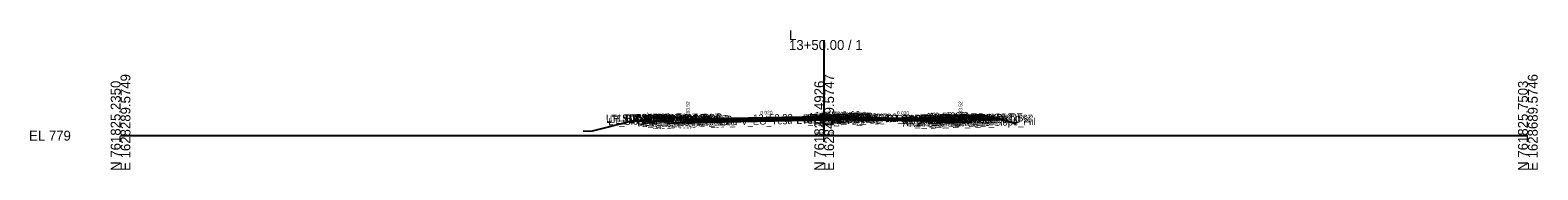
# Model space of a CAD drawing. Extents: x -26 to 4403, y -510 to 9556.
# Drawn here: x -25.7 to 402.8, y 3490.3 to 3529.9 of the extents above; entities that cross this region are included whole.
import ezdxf

# ---------------------------------------------------------------- set-up
doc = ezdxf.new("R2010")
doc.units = 0
for name, color, linetype in [('Default', 7, 'Continuous'), ('Exist CMT Pavement', 7, 'Continuous'), ('Exist Cross Section Cell', 7, 'Continuous'), ('Exist XS Center Line Elevation Label', 7, 'Continuous'), ('Exist XS Ground Line', 7, 'Continuous'), ('Prop CMT Conc Surface', 7, 'Continuous'), ('Prop CMT Concrete Structures', 7, 'Continuous'), ('Prop CMT Pvmt Course 1', 7, 'Continuous'), ('Prop CMT Pvmt Course 1 CG', 7, 'Continuous'), ('Prop CMT Pvmt Course 1 Wedge', 7, 'Continuous'), ('Prop CMT Pvmt Course 2', 7, 'Continuous'), ('Prop CMT Pvmt Course 2 Wedge', 7, 'Continuous'), ('Prop CMT Pvmt Course 3', 7, 'Continuous'), ('Prop CMT Pvmt Course 3 Wedge', 7, 'Continuous'), ('Prop CMT Pvmt Surface', 7, 'Continuous'), ('Prop CMT Pvmt Wedge Surface 1', 7, 'Continuous'), ('Prop CMT Pvmt Wedge Surface 2', 7, 'Continuous'), ('Prop CMT Pvmt Wedge Surface 3', 7, 'Continuous'), ('Prop CMT Slope Grass', 7, 'Continuous'), ('Prop CMT Subgrade Earthwork', 7, 'Continuous'), ('Prop XS Hydro Elevations', 7, 'Continuous'), ('Prop XS SE Text', 7, 'Continuous'), ('Prop XS Side Slope Text', 7, 'Continuous'), ('Scratch_Level_0', 7, 'Continuous')]:
    doc.layers.add(name, color=color, linetype=linetype)

msp = doc.modelspace()

# ---------------------------------------------------------------- linework, layer by layer
at = {"layer": 'Exist CMT Pavement'}
for p, q in [((204, 3504.55), (208.08, 3504.63)), ((208.08, 3504.63), (217.91, 3504.83)), ((217.91, 3504.83), (233.01, 3505.13)), ((233.01, 3505.13), (233.02, 3505.13))]:
    msp.add_line(p, q, dxfattribs=at)
msp.add_lwpolyline([(204, 3504.55), (203.03, 3504.53), (202.81, 3504.53), (202.49, 3504.52), (163.25, 3503.75)], dxfattribs=at)
at = {"layer": 'Exist Cross Section Cell'}
for p, q in [((200, 3500), (200, 3527.14)), ((0, 3500), (200, 3500)), ((200, 3500), (400, 3500))]:
    msp.add_line(p, q, dxfattribs=at)
at = {"layer": 'Exist XS Ground Line'}
msp.add_lwpolyline([(131.47, 3501.35), (133.28, 3501.29), (134.13, 3501.4), (145.38, 3504.21), (147.05, 3504.18), (152.82, 3504.06), (153.5, 3504.04), (154.9, 3504.02), (155.4, 3504.02), (155.4, 3503.52), (156.13, 3503.56), (157.4, 3503.63), (200, 3504.47), (202.49, 3504.52), (202.81, 3504.53), (233.01, 3505.13), (233.87, 3505.11), (235.03, 3505.09), (235.03, 3505.59), (235.53, 3505.59), (236.46, 3505.61), (237.56, 3505.63), (241.48, 3505.71), (245.1, 3505.78), (251.05, 3504.3), (254.43, 3503.46)], dxfattribs=at)
at = {"layer": 'Prop CMT Conc Surface'}
for points in [[(156.75, 3505.11), (151.75, 3505.21)], [(161.25, 3504.52), (161.25, 3505.02), (160.75, 3505.02)], [(163.25, 3504.64), (161.25, 3504.52)], [(236.75, 3504.64), (238.75, 3504.52)], [(238.75, 3504.52), (238.75, 3505.02), (239.25, 3505.02)], [(243.25, 3505.11), (248.25, 3505.21)]]:
    msp.add_lwpolyline(points, dxfattribs=at)
at = {"layer": 'Prop CMT Concrete Structures'}
for points in [[(208, 3505.22), (207.99, 3505.38), (207.24, 3505.63), (206, 3505.9), (204.76, 3505.87), (204.01, 3505.62), (204, 3505.46)], [(204, 3505.46), (208, 3505.22)], [(151.75, 3504.88), (151.75, 3505.21)], [(151.75, 3505.21), (156.75, 3505.11)], [(156.75, 3504.78), (151.75, 3504.88)], [(156.75, 3505.11), (156.75, 3504.78)], [(163.25, 3504.64), (161.25, 3504.52), (161.25, 3505.02), (160.75, 3505.02)], [(160.75, 3505.02), (160.75, 3504.01), (163.25, 3504.06)], [(163.25, 3504.06), (163.25, 3504.64)], [(236.75, 3504.64), (238.75, 3504.52), (238.75, 3505.02), (239.25, 3505.02)], [(239.25, 3505.02), (239.25, 3504.01), (236.75, 3504.06)], [(236.75, 3504.06), (236.75, 3504.64)], [(248.25, 3505.21), (243.25, 3505.11)], [(243.25, 3505.11), (243.25, 3504.78)], [(243.25, 3504.78), (248.25, 3504.88)], [(248.25, 3504.88), (248.25, 3505.21)]]:
    msp.add_lwpolyline(points, dxfattribs=at)
at = {"layer": 'Prop CMT Pvmt Course 1'}
for points in [[(204, 3505.46), (163.25, 3504.64)], [(204, 3505.46), (208, 3505.22)], [(204, 3505.21), (204, 3505.46)], [(204, 3505.21), (204, 3505.46)], [(163.25, 3504.52), (204, 3505.33)], [(163.25, 3504.64), (163.25, 3504.39), (163.25, 3504.39), (163.25, 3504.52)], [(204, 3505.33), (204, 3505.21), (204, 3505.21)], [(208, 3504.97), (204, 3505.21)], [(208, 3505.22), (208, 3504.97)], [(208, 3505.22), (236.75, 3504.64)], [(208, 3504.97), (208, 3505.22)], [(233.03, 3504.59), (208, 3505.09)], [(208, 3505.09), (208, 3504.97), (208, 3504.97)], [(233.03, 3504.47), (233.03, 3504.59)], [(236.75, 3504.39), (233.03, 3504.47)], [(236.75, 3504.64), (236.75, 3504.39)]]:
    msp.add_lwpolyline(points, dxfattribs=at)
at = {"layer": 'Prop CMT Pvmt Course 1 CG'}
for points in [[(163.25, 3504.06), (160.25, 3504), (159.91, 3503.66)], [(159.91, 3503.66), (163.25, 3503.72)], [(163.25, 3503.72), (163.25, 3504.06)], [(236.75, 3504.06), (239.75, 3504), (240.09, 3503.66)], [(236.75, 3503.72), (236.75, 3504.06)], [(240.09, 3503.66), (236.75, 3503.72)]]:
    msp.add_lwpolyline(points, dxfattribs=at)
at = {"layer": 'Prop CMT Pvmt Course 1 Wedge'}
for points in [[(163.25, 3504.52), (202.49, 3505.3), (202.81, 3505.31), (203.03, 3505.31), (204, 3505.33)], [(204, 3505.21), (203.03, 3505.19), (202.81, 3505.18), (202.49, 3505.18), (163.25, 3504.39)], [(163.25, 3504.39), (163.25, 3504.52)], [(204, 3505.33), (204, 3505.21)], [(208, 3505.09), (219.57, 3504.86)], [(208, 3504.97), (208, 3505.09)], [(219.57, 3504.86), (216.43, 3504.8), (208, 3504.97)]]:
    msp.add_lwpolyline(points, dxfattribs=at)
at = {"layer": 'Prop CMT Pvmt Course 2'}
for points in [[(163.25, 3504.06), (163.25, 3504.06), (163.25, 3504.39), (163.25, 3504.39)], [(163.25, 3504.39), (163.25, 3504.06)], [(204, 3505.21), (208, 3504.97)], [(204, 3504.87), (204, 3505.21)], [(208, 3504.97), (208, 3504.63)], [(233.03, 3504.13), (233.03, 3504.47)], [(233.03, 3504.47), (236.75, 3504.39)], [(236.75, 3504.06), (233.03, 3504.13)], [(236.75, 3504.39), (236.75, 3504.06)]]:
    msp.add_lwpolyline(points, dxfattribs=at)
at = {"layer": 'Prop CMT Pvmt Course 2 Wedge'}
for points in [[(163.25, 3504.39), (202.49, 3505.18), (202.81, 3505.18), (203.03, 3505.19), (204, 3505.21)], [(163.25, 3504.06), (163.25, 3504.39)], [(204, 3505.21), (204, 3504.87)], [(208, 3504.97), (216.43, 3504.8)], [(208, 3504.63), (208, 3504.97)], [(216.43, 3504.8), (208.08, 3504.63), (208, 3504.63)]]:
    msp.add_lwpolyline(points, dxfattribs=at)
at = {"layer": 'Prop CMT Pvmt Course 3'}
for points in [[(163.25, 3504.06), (163.25, 3504.06), (163.25, 3503.72), (163.25, 3503.72)], [(163.25, 3503.72), (163.25, 3504.06)], [(233.03, 3504.13), (236.75, 3504.06)], [(233.03, 3503.8), (233.03, 3504.13)], [(236.75, 3503.72), (233.03, 3503.8)], [(236.75, 3504.06), (236.75, 3503.72)]]:
    msp.add_lwpolyline(points, dxfattribs=at)
at = {"layer": 'Prop CMT Pvmt Course 3 Wedge'}
for points in [[(163.25, 3503.75), (163.25, 3504.06)], [(208, 3504.63), (208.06, 3504.63)], [(208.06, 3504.63), (208, 3504.63)], [(208, 3504.63), (208, 3504.63)]]:
    msp.add_lwpolyline(points, dxfattribs=at)
at = {"layer": 'Prop CMT Pvmt Surface'}
for points in [[(204, 3505.46), (163.25, 3504.64)], [(204, 3505.46), (208, 3505.22)], [(208, 3505.22), (236.75, 3504.64)]]:
    msp.add_lwpolyline(points, dxfattribs=at)
at = {"layer": 'Prop CMT Pvmt Wedge Surface 1'}
for points in [[(204, 3505.46), (204, 3505.21), (204, 3505.21), (204, 3505.33)], [(204, 3505.33), (163.25, 3504.52)], [(163.25, 3504.39), (163.25, 3504.64)], [(163.25, 3504.52), (163.25, 3504.39), (163.25, 3504.39)], [(208, 3505.22), (208, 3504.97), (208, 3504.97), (208, 3505.09)], [(208, 3505.09), (233.03, 3504.59)], [(233.03, 3504.59), (233.03, 3504.47)], [(233.03, 3504.47), (236.75, 3504.39)], [(236.75, 3504.39), (236.75, 3504.64)]]:
    msp.add_lwpolyline(points, dxfattribs=at)
at = {"layer": 'Prop CMT Pvmt Wedge Surface 2'}
for points in [[(204, 3505.46), (204, 3505.21)], [(204, 3505.21), (163.25, 3504.39)], [(163.25, 3504.39), (163.25, 3504.64)], [(208, 3505.22), (208, 3504.97)], [(208, 3504.97), (236.75, 3504.39)], [(236.75, 3504.39), (236.75, 3504.64)]]:
    msp.add_lwpolyline(points, dxfattribs=at)
at = {"layer": 'Prop CMT Pvmt Wedge Surface 3'}
msp.add_line((204, 3504.87), (208, 3504.63), dxfattribs=at)
for points in [[(204, 3505.46), (204, 3504.87)], [(204, 3504.87), (163.25, 3504.06)], [(163.25, 3504.06), (163.25, 3504.64)], [(208, 3505.22), (208, 3504.63)], [(208, 3504.63), (236.75, 3504.06)], [(236.75, 3504.06), (236.75, 3504.64)]]:
    msp.add_lwpolyline(points, dxfattribs=at)
at = {"layer": 'Prop CMT Slope Grass'}
for points in [[(160.75, 3505.02), (151.25, 3505.21), (148.08, 3504.15)], [(239.25, 3505.02), (248.25, 3505.2)], [(248.25, 3505.2), (248.75, 3505.21), (252.75, 3503.88)]]:
    msp.add_lwpolyline(points, dxfattribs=at)
at = {"layer": 'Prop CMT Subgrade Earthwork'}
for points in [[(163.25, 3503.72), (159.91, 3503.66), (158.5, 3505.07)], [(163.25, 3503.72), (163.25, 3503.75)], [(163.25, 3503.72), (163.25, 3503.72)], [(233.03, 3503.8), (233.02, 3505.13)], [(233.03, 3503.8), (236.75, 3503.72)], [(236.75, 3503.72), (240.09, 3503.66), (241.5, 3505.07)]]:
    msp.add_lwpolyline(points, dxfattribs=at)

# ---------------------------------------------------------------- texts
at = {"layer": 'Default'}
msp.add_text('-', height=0.0001, dxfattribs=at).set_placement((0, 3500))
at = {"layer": 'Exist Cross Section Cell'}
for s, p in [('13+50.00 / 1', (190, 3524.34)), ('L', (190, 3527.14)), ('EL 779', (-26, 3498.6))]:
    msp.add_text(s, height=2.8, dxfattribs=at).set_placement(p)
for s, p in [('N 761825.2350', (0, 3490)), ('E 1628289.5749', (2.8, 3490)), ('N 761825.4926', (200, 3490)), ('E 1628489.5747', (202.8, 3490)), ('N 761825.7503', (400, 3490)), ('E 1628689.5746', (402.8, 3490))]:
    msp.add_text(s, height=2.8, rotation=90, dxfattribs=at).set_placement(p)
at = {"layer": 'Exist XS Center Line Elevation Label'}
msp.add_text('783.47', height=1.2, dxfattribs=at).set_placement((197.48, 3499.87))
at = {"layer": 'Prop XS Hydro Elevations'}
for p in [(161.75, 3505.52), (239.25, 3505.52)]:
    msp.add_text('783.52', height=1, rotation=90, dxfattribs=at).set_placement(p)
at = {"layer": 'Prop XS SE Text'}
for rotation, p in [(1.1458, (181.86, 3506.01)), (358.8542, (220.65, 3505.96))]:
    msp.add_text('0.020', height=1, rotation=rotation, dxfattribs=at).set_placement(p)
at = {"layer": 'Prop XS Side Slope Text'}
for rotation, p in [(18.4458, (148.68, 3505.14)), (341.5651, (250.36, 3505.19))]:
    msp.add_text('3:1', height=1, rotation=rotation, dxfattribs=at).set_placement(p)
at = {"layer": 'Scratch_Level_0'}
for s, p in [('LT_SDWK_Out_Top', (138.01, 3503.94)), ('LT_SDWK_Out_Bot', (138.04, 3503.6)), ('LT_Sub_Trench_Out_DLT', (139.09, 3503.68)), ('LT_CSLP_Pnt', (141.45, 3504.01)), ('LT_SDWK_In_Top', (144.63, 3503.87)), ('LT_SDWK_In_Bot', (144.66, 3503.54)), ('13+50.00', (145.22, 3504.09)), ('LT_CG_Top_Face', (148.53, 3503.77)), ('LT_CG_Top_BOC', (149.06, 3503.79)), ('LT_CG_Top_Gut', (149.51, 3503.29)), ('13+50.00', (149.76, 3504)), ('13+50.00', (151.21, 3503.97)), ('LT_PV2_OEEOP', (152.58, 3503.18)), ('LT_PV1_OEEOP', (153.15, 3503.31)), ('LT_PV2_OEOT', (153.45, 3503.19)), ('LT_PV1_OEOT', (154.01, 3503.46)), ('13+50.00', (154.67, 3503.9)), ('13+50.00', (156.1, 3503.46)), ('13+50.00', (179.84, 3503.97)), ('LT_PV_IEEOP_EG', (192.21, 3503.31)), ('LT_PV2_IEEOP', (193.98, 3504.01)), ('LT_PV3_IEEOP', (193.98, 3503.67)), ('LT_PV1_IEEOP', (194.54, 3504.14)), ('LT_PV2_PGL1', (194.9, 3504.02)), ('LT_PV3_PGL1', (194.9, 3503.69)), ('LT_PV2_PGL', (195.23, 3504.03)), ('LT_PV3_PGL', (195.23, 3503.7)), ('LT_PV4_PGL', (195.23, 3503.36)), ('LT_PV1_PGL', (195.8, 3504.29)), ('MI_Face In', (195.92, 3504.46)), ('RT_PV_IEEOP_EG', (196.16, 3503.39)), ('MI_Top In', (197.63, 3504.73)), ('RT_PV2_IEEOP', (197.93, 3503.76)), ('RT_PV3_IEEOP', (197.93, 3503.43)), ('MI_Face Out', (198.28, 3504.19)), ('MI_Top Out', (198.49, 3504.46)), ('RT_PV1_IEEOP', (198.49, 3503.9)), ('RT_PV2_PGL1', (198.86, 3503.78)), ('RT_PV3_PGL1', (198.86, 3503.45)), ('MI_Crown', (199.09, 3504.76)), ('13+50.00', (199.1, 3504.76)), ('RT_PV2_PGL', (199.19, 3503.79)), ('RT_PV3_PGL', (199.19, 3503.46)), ('RT_PV4_PGL', (199.19, 3503.12)), ('MI_Bot Out', (199.28, 3504.04)), ('RT_PV1_PGL', (199.75, 3504.05)), ('13+50.00', (200.92, 3504.54)), ('RT_PV_EG_TestPt', (206.9, 3503.61)), ('13+50.00', (209.51, 3504.07)), ('RT_PV_Sub_Tie_Out', (217.94, 3503.83)), ('RT_PV_OEEOP_EG', (220.55, 3503.88)), ('RT_Sub_Trench_Out_DLT', (222.04, 3503.68)), ('RT_PV2_OEEOP', (222.31, 3503.25)), ('RT_PV1_OEEOP', (222.88, 3503.39)), ('RT_CG_Top_Face', (225.99, 3503.77)), ('RT_PV2_OEOT', (226.9, 3503.19)), ('RT_CG_Top_Gut', (226.96, 3503.29)), ('RT_PV1_OEOT', (227.47, 3503.46)), ('RT_CG_Top_BOC', (227.51, 3503.79)), ('13+50.00', (228.29, 3503.97)), ('13+50.00', (229.06, 3504.46)), ('13+50.00', (229.83, 3504.47)), ('RT_SDWK_In_Top', (231.08, 3503.87)), ('RT_SDWK_In_Bot', (231.12, 3503.53)), ('13+50.00', (232.94, 3503.9)), ('RT_SDWK_Out_Top', (234.46, 3503.94)), ('RT_SDWK_Out_Bot', (234.49, 3503.6)), ('13+50.00', (240.13, 3504.05)), ('RT_Shld_O', (240.81, 3504.05)), ('CSLP_Pnt', (241.64, 3504.07)), ('13+50.00', (242.25, 3504.09)), ('13+50.00', (244.61, 3503.41)), ('LT_Slope_Fill', (138.62, 3502.96)), ('LT_CG1_Shelf_Out', (146.82, 3502.73)), ('LT_PV_Sub_Tie_Out', (148.23, 3502.45)), ('LT_CG_Bot_BOC', (149.09, 3502.77)), ('LT_Sub_OEOP', (150.04, 3502.46)), ('LT_Sub_OEOT_CG', (150.64, 3502.47)), ('LT_PV_OEEOP_EG', (150.82, 3502.5)), ('LT_Sub_OEEOP', (152.48, 3502.51)), ('LT_PV3_OEEOP', (152.58, 3502.84)), ('LT_CG_Bot_IE', (153.19, 3502.86)), ('LT_Sub_OEOT', (153.35, 3502.53)), ('LT_PV3_OEOT', (153.45, 3502.86)), ('LT_PV_EG_TestPt', (170.06, 3502.88)), ('RT_Sub_OEEOP', (222.22, 3502.58)), ('RT_PV3_OEEOP', (222.31, 3502.92)), ('RT_Sub_OEOT_CG', (224.1, 3502.47)), ('RT_CG1_Shelf_Out', (226.28, 3502.73)), ('RT_CG_Bot_IE', (226.64, 3502.85)), ('RT_Sub_OEOT', (226.8, 3502.52)), ('RT_PV3_OEOT', (226.9, 3502.86)), ('RT_CG_Bot_BOC', (227.54, 3502.77)), ('RT_Sub_OEOP', (230.18, 3502.46)), ('RT_Slope_Fill', (243.25, 3502.69))]:
    msp.add_text(s, height=2, rotation=1.1458, dxfattribs=at).set_placement(p)

doc.saveas('drawing.dxf')
